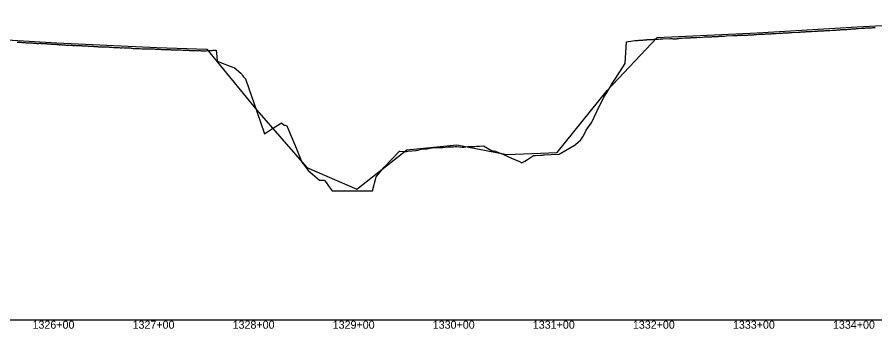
# Model space of a CAD drawing. Extents: x -3793 to 50787, y -1075 to 6138.
# Drawn here: x 20028 to 20885, y -1009 to -698 of the extents above; entities that cross this region are included whole.
import ezdxf

# ---------------------------------------------------------------- set-up
doc = ezdxf.new("R2010")
doc.units = 0
for name, color, linetype in [('RD_DDB_Profile_EX', 7, 'Continuous'), ('RD_DDB_Profile_PR', 7, 'Continuous'), ('RD_DDB_StaTX', 7, 'Continuous'), ('RD_GPK_Profile_Cell', 7, 'Continuous')]:
    doc.layers.add(name, color=color, linetype=linetype)

msp = doc.modelspace()

# ---------------------------------------------------------------- linework, layer by layer
at = {"layer": 'RD_DDB_Profile_EX'}
for points in [[(20794.057503, -713.41477), (20794.774287, -713.414555), (20795.501505, -713.41365), (20796.232511, -713.412055), (20796.955061, -713.44798), (20797.67537, -713.376205), (20798.398231, -713.303725), (20799.121837, -713.267315), (20800.133399, -713.1079), (20800.582909, -713.085715), (20801.310918, -713.04894), (20802.040021, -713.012115), (20808.091059, -712.68551), (20808.805834, -712.646855), (20809.54823, -712.610075), (20810.272872, -712.57345), (20810.998891, -712.46324), (20811.726291, -712.389615), (20812.465305, -712.389505), (20813.195515, -712.315665), (20813.927117, -712.278585), (20814.670122, -712.278725), (20815.403372, -712.2416), (20816.13798, -712.167445), (20816.873878, -712.130055), (20817.616881, -712.019265), (20818.361423, -712.017915), (20819.102608, -711.943085), (20819.847395, -711.906195), (20820.59093, -711.94265), (20821.336232, -711.904785), (20824.006378, -711.76042), (20824.461348, -711.73727), (20825.212554, -711.62517), (20825.956494, -711.58721), (20826.702526, -711.54915), (20827.461295, -711.51096), (20828.211585, -711.47268), (20828.963994, -711.434295), (20829.719644, -711.35911), (20830.475121, -711.358205), (20831.231453, -711.320625), (20831.990051, -711.281925), (20832.75209, -711.242945), (20833.511725, -711.2429), (20834.277582, -711.203785), (20835.045972, -711.164545), (20835.808303, -711.12656), (20836.580549, -711.12512), (20839.921697, -710.94271), (20842.457828, -710.803985), (20843.209557, -710.688565), (20843.981869, -710.65), (20844.737939, -710.572705), (20845.496757, -710.611285), (20846.272737, -710.61127), (20847.035948, -710.456005), (20847.879357, -710.4493), (20848.580937, -710.377785), (20849.352145, -710.29873), (20850.135071, -710.22045), (20850.911493, -710.141305), (20851.691118, -710.061835), (20852.478867, -710.022305), (20853.263744, -710.021005), (20854.051875, -710.059095), (20854.844504, -710.01938), (20855.837017, -709.92627), (20856.176503, -709.894385), (20856.957914, -709.85457), (20857.749465, -709.81496), (20858.536938, -709.77484), (20859.324878, -709.656535), (20860.111421, -709.656895), (20860.906354, -709.538055), (20861.691388, -709.45956), (20862.48739, -709.459115), (20863.270914, -709.420175), (20864.068443, -709.38014), (20864.85201, -709.30163), (20865.652097, -709.261375), (20866.434869, -709.143425), (20867.245245, -709.10149), (20868.028451, -709.102125), (20871.752336, -708.750915), (20873.287724, -708.60609), (20874.067643, -708.56776), (20874.858033, -708.52795), (20875.640499, -708.45002), (20876.430821, -708.410235), (20877.215841, -708.49012), (20878.006095, -708.450285), (20878.795653, -708.29207), (20879.709995, -708.32596), (20880.372783, -708.29265), (20881.163223, -708.29352), (20881.944864, -708.215105), (20882.739884, -708.17618), (20883.531273, -708.096735), (20884.329631, -708.09732), (20885.124403, -708.017275)], [(20529.572974, -842.02707), (20532.099843, -843.14882), (20534.903907, -841.41346), (20537.530633, -839.783735), (20543.666745, -835.97536), (20545.488293, -835.86927), (20551.128702, -835.54086), (20552.5175, -835.48322), (20553.706915, -835.403655), (20554.742764, -835.33423), (20561.403612, -834.927), (20569.415786, -834.437305), (20570.895639, -833.73197), (20577.318931, -829.88347), (20585.276591, -825.114525), (20585.699989, -824.860725), (20591.084416, -820.27133), (20592.798594, -817.26768), (20593.23425, -816.46748), (20594.506189, -814.130545), (20596.207677, -810.58409), (20601.19191, -803.75451), (20601.59054, -803.20807), (20606.991102, -792.107295), (20608.674041, -788.33969), (20609.149569, -787.389245), (20614.08512, -777.521255), (20617.107229, -772.535655), (20621.738246, -764.893175), (20625.064889, -759.84728), (20633.022548, -747.772165), (20635.417712, -744.136245), (20636.651384, -722.22321), (20638.237817, -721.985135), (20640.980208, -721.60337), (20644.834469, -721.06712), (20645.404969, -721.001225), (20646.069792, -720.96793), (20646.725837, -720.902025), (20647.392982, -720.90182), (20648.061529, -720.868545), (20648.937867, -720.81924), (20653.053863, -720.587745), (20653.75862, -720.44666), (20654.449499, -720.30599), (20655.154771, -720.30611), (20655.861192, -720.306075), (20656.568613, -720.270795), (20656.895527, -720.221265), (20657.269945, -720.164505), (20657.97791, -720.093525), (20658.690358, -720.057845), (20659.404739, -720.05765), (20660.111009, -719.98618), (20660.829282, -719.878835), (20662.188657, -719.840315), (20662.899483, -719.875985), (20663.615082, -719.875725), (20664.328624, -719.732025), (20665.042152, -719.660485), (20665.76415, -719.624), (20666.48845, -719.623295), (20667.204965, -719.622585), (20667.933899, -719.58586), (20668.665167, -719.549025), (20669.384884, -719.476835), (20670.124652, -719.511165), (20670.840729, -719.475855), (20671.561855, -719.3674), (20672.274792, -719.36843), (20672.995525, -719.332255), (20679.969617, -719.13393), (20680.768506, -719.095785), (20681.438928, -719.06302), (20682.15094, -719.098765), (20682.87773, -719.206585), (20683.590093, -719.242385), (20684.314995, -719.2425), (20685.038869, -719.242775), (20685.750116, -719.20696), (20686.470523, -719.171385), (20687.182115, -719.099815), (20687.900651, -718.99296), (20688.726165, -718.87562), (20689.323305, -718.815445), (20690.037832, -718.780275), (20690.749386, -718.672965), (20691.46268, -718.63791), (20692.17481, -718.60292), (20694.803354, -718.463785), (20695.510104, -718.46411), (20696.225793, -718.428895), (20696.933946, -718.32182), (20697.648434, -718.3577), (20698.362072, -718.32247), (20699.064828, -718.216255), (20699.776782, -718.25213), (20700.487019, -718.251555), (20701.198369, -718.145415), (20701.897589, -718.111515), (20702.606181, -718.076555)], [(20702.606181, -718.076555), (20703.300553, -718.078225), (20704.006406, -718.04338), (20704.696088, -717.97462), (20705.407481, -718.008875), (20706.095212, -717.940075), (20706.798948, -717.870025), (20712.599144, -717.56125), (20714.137763, -717.4791), (20714.85765, -717.44382), (20715.569518, -717.40845), (20716.285775, -717.408685), (20716.996148, -717.338055), (20717.708797, -717.338405), (20718.417681, -717.303175), (20719.116366, -717.30321), (20719.824815, -717.30325), (20720.556804, -717.232005), (20721.238024, -717.198055), (20721.94099, -717.198555), (20722.646748, -717.128245), (20723.352585, -717.09307), (20724.051643, -717.09372), (20724.929287, -717.045735), (20725.632828, -717.01068), (20726.330579, -717.011215), (20727.030238, -716.9756), (20727.726083, -716.94119), (20728.514463, -716.862645), (20729.122439, -716.80192), (20729.825375, -716.801765), (20730.516641, -716.802475), (20731.219287, -716.802315), (20731.90822, -716.76814), (20732.610575, -716.6633), (20733.297181, -716.66417), (20734.006503, -716.628005), (20734.691788, -716.559185), (20736.472123, -716.46149), (20742.360848, -716.137755), (20743.048698, -716.137825), (20743.742938, -716.06884), (20744.431093, -716.068875), (20745.122335, -715.96559), (20745.812457, -715.896855), (20746.499948, -715.862375), (20747.18888, -715.862485), (20747.877269, -715.827985), (20748.565012, -715.828125), (20749.254297, -715.828005), (20749.940851, -715.828145), (20750.631032, -715.79363), (20751.316398, -715.793795), (20752.007475, -715.75926), (20752.387442, -715.7212), (20752.691843, -715.690695), (20753.384462, -715.690415), (20755.677451, -715.57405), (20756.361547, -715.57408), (20757.04482, -715.539895), (20757.731656, -715.50557), (20758.410069, -715.4369), (20759.099445, -715.436725), (20759.782552, -715.36826), (20760.473532, -715.333685), (20761.156741, -715.29949), (20761.850145, -715.264765), (20762.533342, -715.196235), (20763.228862, -715.19574), (20763.925986, -715.19524), (20764.614867, -715.125845), (20765.315192, -715.09077), (20766.017138, -714.98655), (20766.729156, -714.91557), (20768.302761, -714.83586), (20774.499802, -714.52143), (20775.184875, -714.48712), (20775.863176, -714.487315), (20776.527747, -714.487735), (20777.214123, -714.41887), (20777.897259, -714.384495), (20778.582647, -714.31545), (20779.259458, -714.280675), (20779.950489, -714.24601), (20780.642665, -714.21112), (20781.32953, -714.175835), (20782.024089, -714.106155), (20782.723156, -714.070855), (20783.420242, -714.03494), (20784.21808, -714.00867), (20784.824787, -714.06941), (20785.53394, -713.99859), (20786.245998, -713.89156), (20789.082902, -713.739125), (20789.787919, -713.70369), (20790.494764, -713.66797), (20791.196878, -713.63179), (20792.17574, -713.60475), (20792.621425, -713.55996), (20793.335327, -713.4873), (20794.057503, -713.41477)], [(20027.463791, -722.677415), (20028.154076, -722.746645), (20028.465613, -722.731155), (20029.14962, -722.69676), (20029.461932, -722.681235), (20030.150483, -722.75), (20030.462608, -722.75), (20031.155713, -722.75), (20031.468792, -722.78131), (20032.151265, -722.85), (20032.465126, -722.85), (20033.152126, -722.884345), (20033.465803, -722.915685), (20034.152042, -722.95), (20034.467651, -722.997345), (20035.152901, -723.031485), (20035.468331, -723.031545), (20036.468981, -723.168475), (20037.153677, -723.16835), (20037.47273, -723.2), (20038.156982, -723.2), (20038.470764, -723.23158), (20039.150554, -723.23159), (20039.467024, -723.2633), (20040.151416, -723.33156), (20040.467598, -723.34743), (20041.156621, -723.484175), (20041.473667, -723.484145), (20042.152203, -723.48414), (20042.469941, -723.48411), (20043.153064, -723.51831), (20043.470515, -723.51825), (20044.155739, -723.51868), (20044.469656, -723.58187), (20045.15184, -723.547655), (20045.472026, -723.56355), (20046.149896, -723.597655), (20046.468099, -723.645465), (20047.150765, -723.88414), (20047.468458, -723.915885), (20048.155972, -723.91589), (20048.471755, -723.93178), (20049.149556, -723.863555), (20049.467826, -723.83183), (20050.15043, -723.79759), (20050.470182, -723.7976), (20051.152819, -723.93408), (20051.471762, -723.93405), (20052.15369, -723.9), (20052.469479, -723.9), (20053.152563, -723.968335)], [(20053.152563, -723.968335), (20053.469626, -723.984145), (20054.14817, -724.01831), (20054.465483, -724.081735), (20055.153391, -724.115865), (20055.473126, -724.13173), (20056.151452, -724.13171), (20056.466423, -724.1), (20057.150325, -724.20263), (20057.466561, -724.218375), (20058.15027, -724.252415), (20058.467936, -724.3), (20059.151158, -724.36835), (20059.468074, -724.44754), (20060.152048, -724.48157), (20060.46755, -724.48151), (20061.148093, -724.61853), (20061.46318, -724.634245), (20062.153347, -724.70276), (20062.468633, -724.702705), (20063.148957, -724.668505), (20063.464265, -724.715765), (20064.149858, -724.681395), (20064.461632, -724.728445), (20065.15313, -724.76272), (20065.469057, -724.73135), (20066.151153, -724.76566), (20066.464674, -724.79703), (20067.152058, -725.003175), (20067.464577, -724.987495), (20068.15202, -724.98733), (20068.463126, -725.05), (20069.145645, -725.11874), (20069.458525, -725.165645), (20070.150931, -725.165625), (20070.46573, -725.21248), (20071.148951, -725.14356), (20071.461122, -725.05), (20072.154243, -725.25645), (20072.463853, -725.33442), (20073.147869, -725.47223), (20073.45924, -725.456585), (20074.153167, -725.353345), (20074.464502, -725.322165), (20075.148767, -725.391215), (20075.461823, -725.484465), (20076.151149, -725.51887), (20076.460168, -725.5189), (20077.150116, -725.62268), (20077.459631, -725.59167), (20078.150104, -725.591485), (20078.460382, -725.637945), (20079.151051, -725.5), (20079.45984, -725.48456), (20080.151038, -725.51907), (20080.460593, -725.53452), (20081.146642, -725.569115), (20081.455743, -725.584545), (20082.151974, -725.82656), (20082.460801, -725.84191), (20083.147574, -725.80756), (20083.455944, -725.9), (20084.152916, -725.9), (20084.460895, -725.9), (20085.148528, -725.83071), (20085.455813, -725.8), (20086.149493, -725.938925), (20086.455027, -726.015275), (20087.149499, -726.015295), (20087.455572, -726.030605), (20088.145096, -725.99578), (20088.450468, -725.96527), (20089.150474, -726.034765), (20089.455326, -726.05), (20090.146064, -726.0848), (20090.45021, -726.05438), (20091.151452, -726.124135), (20091.455075, -726.139275), (20092.147039, -726.13946), (20092.449827, -726.16972), (20093.452025, -726.29044), (20094.146141, -726.325105), (20094.446668, -726.340155), (20095.146164, -726.480075), (20095.446997, -726.389835), (20096.445966, -726.47012), (20097.446296, -726.485045), (20098.445257, -726.529705), (20099.445587, -726.61487), (20100.440057, -726.685185), (20101.444525, -726.629525), (20102.438884, -726.6647), (20103.443363, -726.71465), (20104.4395, -726.835435), (20105.443988, -726.935485), (20106.438294, -727.07774), (20107.438407, -727.085545), (20107.817015, -727.104575), (20108.43694, -727.17866), (20109.438273, -727.228885), (20110.436383, -727.228915)], [(20110.436383, -727.228915), (20111.436275, -727.23555), (20112.437585, -727.30632), (20113.437477, -727.3), (20114.439749, -727.36457), (20115.43964, -727.36456), (20115.774675, -727.398055), (20116.439002, -727.420625), (20117.438675, -727.406005), (20118.438348, -727.42929), (20119.446185, -727.62057), (20120.441507, -727.6205), (20121.441178, -727.72054), (20122.440849, -727.73529), (20123.732335, -727.9346), (20124.439628, -727.975995), (20125.441498, -727.876025), (20126.446699, -727.95), (20127.441816, -728.055455), (20128.441268, -728.031475), (20129.438895, -728.064805), (20130.444089, -728.24065), (20131.689994, -728.3), (20132.44092, -728.344535), (20133.445894, -728.101365), (20134.445135, -728.225905), (20135.438202, -728.28515), (20136.439863, -728.32033), (20137.444839, -728.390585), (20138.44408, -728.48519), (20139.647654, -728.48517), (20140.443784, -728.48517), (20141.440985, -728.64082), (20142.43808, -728.64072), (20143.437099, -728.83189), (20144.44187, -728.902295), (20145.440899, -728.89114), (20146.435569, -728.94115), (20147.605313, -728.8518), (20148.439778, -728.920595), (20149.438594, -729.147555), (20150.43938, -729.18213), (20151.438196, -729.09734), (20152.438402, -729.24699), (20153.437797, -729.31773), (20154.442365, -729.21185), (20155.562973, -729.213405), (20156.436029, -729.35956), (20157.43842, -729.408725), (20158.437013, -729.303665), (20159.439569, -729.274325), (20160.436191, -729.28895), (20161.438745, -729.394945), (20162.435368, -729.39493), (20163.520633, -729.43063), (20164.438716, -729.46034), (20165.438502, -729.51615), (20166.436898, -729.59024), (20167.437257, -729.53321), (20168.435652, -729.682395), (20169.434616, -729.733045), (20170.434407, -729.761625), (20171.478292, -729.91244), (20172.432961, -729.91199), (20173.431147, -729.927695), (20174.437471, -729.92787), (20175.429482, -729.949545), (20176.435806, -729.971135), (20177.427817, -729.964385), (20178.434141, -730.05031), (20179.435952, -730.050945), (20180.424688, -730.044135), (20181.4308, -730.187855), (20182.424903, -730.266305), (20183.429271, -730.25224), (20184.425106, -730.174545), (20185.427184, -730.30157), (20186.425705, -730.39403), (20187.425645, -730.379785), (20188.42567, -730.2606), (20189.429851, -730.40508), (20190.423706, -730.447125), (20191.421434, -730.55362), (20192.42118, -730.475725), (20193.425376, -730.584505), (20194.420897, -730.671325), (20195.425083, -730.67156), (20196.416454, -730.73604), (20197.420457, -730.750025), (20198.415719, -730.764255), (20199.419728, -730.94683), (20200.419265, -731.078545), (20201.416771, -730.908255), (20202.416308, -730.94812), (20203.414335, -730.976315), (20204.413662, -731.012725), (20205.413117, -731.077805), (20206.41028, -731.104385), (20207.408105, -731.17934), (20208.409042, -731.15316), (20209.412891, -731.090725)], [(20209.412891, -731.090725), (20210.406174, -731.11549), (20211.409473, -731.241225), (20212.402522, -731.306875), (20213.406188, -731.283355), (20214.399215, -731.246945), (20215.404446, -731.17322), (20216.403564, -731.1605), (20217.400085, -731.088005), (20218.395654, -730.977455), (20219.389771, -730.955365), (20220.148012, -731.031345), (20221.382847, -730.93367), (20222.378556, -730.904035), (20223.372906, -730.788775), (20224.370177, -730.766455), (20225.372763, -730.74177), (20226.576618, -730.55882), (20227.181909, -736.903765), (20227.622275, -741.647905), (20235.139569, -744.533135), (20243.097228, -747.58997), (20244.448661, -748.109545), (20251.054888, -753.562945), (20252.160108, -754.476485), (20252.972251, -755.93892), (20253.7713, -757.411315), (20255.70501, -759.452705), (20259.012548, -768.960145), (20266.970207, -791.84138), (20274.706835, -814.09397), (20282.885526, -808.932415), (20290.843186, -803.911485), (20291.786885, -803.316185), (20294.569359, -805.637955), (20295.37257, -805.72803), (20297.152851, -806.199365), (20298.800845, -810.172175), (20306.758505, -829.35912), (20312.213362, -842.513855), (20314.716165, -846.01269), (20318.273488, -850.98686), (20322.673824, -854.627925), (20329.705842, -860.449785), (20330.631484, -860.440445), (20332.001713, -860.42827), (20334.359598, -860.717295), (20336.781155, -863.318015), (20338.589143, -865.7612), (20342.500777, -871.05), (20346.546803, -871.05), (20354.504463, -871.05), (20357.365682, -871.05), (20362.462122, -871.05), (20370.419782, -871.05), (20378.377441, -871.05), (20382.816414, -871.05), (20386.335101, -857.134375), (20394.292761, -847.52691), (20402.25042, -839.29932), (20409.63891, -831.66094), (20410.20808, -831.695245), (20414.943819, -831.981095), (20416.700855, -831.85176), (20418.165739, -831.67132), (20422.034434, -831.19509), (20426.123399, -830.90217), (20426.518887, -830.87387), (20431.764059, -829.515845), (20434.081058, -829.326945), (20437.052182, -829.08501), (20442.038718, -828.15041), (20442.382828, -828.085945), (20444.12774, -828.004735), (20445.859161, -827.98533), (20449.996378, -827.85091), (20451.203079, -827.811845), (20452.907411, -827.937345), (20457.954037, -827.306585), (20458.278203, -827.26611), (20463.688822, -827.355375), (20465.353101, -826.832045), (20465.911697, -826.881415), (20467.005337, -826.978195), (20472.427787, -827.727265), (20473.869356, -827.48831), (20477.888247, -826.822525), (20479.502276, -827.009875), (20481.827016, -826.967535), (20484.986615, -826.91041), (20486.576575, -826.736055), (20488.156006, -826.74147), (20489.784676, -826.60846), (20493.650688, -826.29323), (20497.742335, -828.58401), (20501.644406, -830.769225), (20505.699995, -831.62052), (20506.470819, -831.78258), (20513.657654, -834.9677), (20521.615314, -838.496405), (20529.572974, -842.02707)]]:
    msp.add_lwpolyline(points, dxfattribs=at)
at = {"layer": 'RD_DDB_Profile_PR'}
msp.add_lwpolyline([(20017.13, -720.4755), (20067.13, -723.395), (20117.13, -725.8105), (20167.13, -727.951), (20217.13, -729.508), (20267.13, -790.688), (20317.13, -847.7815), (20367.13, -869.45), (20417.13, -830.1995), (20467.13, -825.395), (20517.13, -834.9055), (20567.13, -832.9775), (20617.13, -770.9055), (20667.13, -718.0225), (20717.13, -715.738), (20767.13, -713.2955), (20817.13, -710.4925), (20867.13, -707.5075), (20917.13, -704.5355), (20967.13, -702.545), (21017.13, -700.4185), (21067.13, -697.677)], dxfattribs=at)
at = {"layer": 'RD_GPK_Profile_Cell'}
msp.add_line((1000, -1000), (46610.921919, -1000), dxfattribs=at)

# ---------------------------------------------------------------- texts
at = {"layer": 'RD_DDB_StaTX'}
for s, p in [('1326+00', (20042.921023, -1009)), ('1326+00', (20042.925471, -1009)), ('1327+00', (20142.921023, -1009)), ('1327+00', (20142.925471, -1009)), ('1328+00', (20242.921023, -1009)), ('1328+00', (20242.925471, -1009)), ('1329+00', (20342.921023, -1009)), ('1329+00', (20342.925471, -1009)), ('1330+00', (20442.921023, -1009)), ('1330+00', (20442.925471, -1009)), ('1331+00', (20542.921023, -1009)), ('1331+00', (20542.925471, -1009)), ('1332+00', (20642.921023, -1009)), ('1332+00', (20642.925471, -1009)), ('1333+00', (20742.921023, -1009)), ('1333+00', (20742.925471, -1009)), ('1334+00', (20842.921023, -1009)), ('1334+00', (20842.925471, -1009))]:
    msp.add_text(s, height=8, dxfattribs=at).set_placement(p)

doc.saveas('drawing.dxf')
